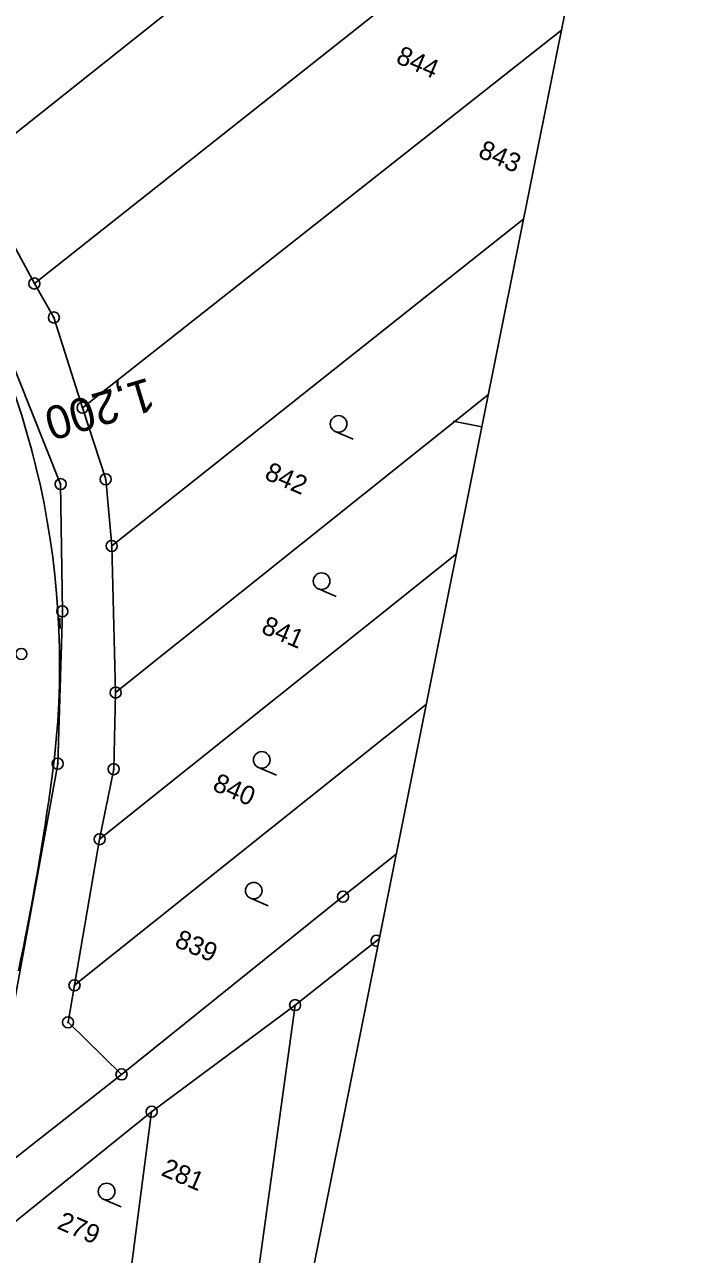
# Model space of a CAD drawing. Extents: x -548552 to -543113, y -1131925 to -1123599.
# Drawn here: x -547976.7 to -547916.5, y -1130669.2 to -1130558.1 of the extents above; entities that cross this region are included whole.
import ezdxf

# ---------------------------------------------------------------- set-up
doc = ezdxf.new("R2010")
doc.units = 0
for name, color, linetype in [('Hranice parcel', 7, 'Continuous'), ('Parcelní čísla', 7, 'Continuous'), ('Profile', 7, 'Continuous'), ('PROFILY NÁVRH', 7, 'Continuous'), ('STANIČENÍ', 7, 'Continuous'), ('Značky bodu BP', 7, 'Continuous'), ('Značky kultur', 7, 'Continuous')]:
    doc.layers.add(name, color=color, linetype=linetype)

msp = doc.modelspace()

# ---------------------------------------------------------------- linework, layer by layer
at = {"layer": 'Hranice parcel'}
for p, q in [((-547921.06, -1130523.02), (-547981.46, -1130571.05)), ((-547924.67, -1130541.01), (-547975.81, -1130581.5)), ((-547928.19, -1130558.61), (-547971.46, -1130592.72)), ((-547975.81, -1130581.5), (-547981.46, -1130571.05)), ((-547931.61, -1130575.66), (-547968.83, -1130605.21)), ((-547934.79, -1130591.52), (-547968.47, -1130618.45)), ((-547968.47, -1130618.45), (-547968.83, -1130605.21)), ((-547937.68, -1130605.93), (-547969.92, -1130631.7)), ((-547940.4, -1130619.49), (-547972.19, -1130644.9)), ((-547972.19, -1130644.9), (-547969.92, -1130631.7)), ((-547952.26, -1130646.69), (-547965.22, -1130656.32)), ((-547955.86, -1130672.84), (-547952.26, -1130646.69)), ((-547987.88, -1130668.6), (-547967.94, -1130652.95)), ((-547965.22, -1130656.32), (-547981.83, -1130669.68)), ((-547967.2, -1130671.41), (-547965.22, -1130656.32))]:
    msp.add_line(p, q, dxfattribs=at)
for points in [[(-548041.48, -1130484.13), (-548021.99, -1130517.74), (-547985.78, -1130573.7), (-547978.62, -1130586.61), (-547973.44, -1130599.62), (-547973.28, -1130611.12), (-547973.7, -1130624.88), (-547977.7, -1130646.84), (-547981.33, -1130656.63), (-547987.88, -1130668.6)], [(-547971.46, -1130592.72), (-547974.05, -1130584.57), (-547975.81, -1130581.5)], [(-547968.83, -1130605.21), (-547969.37, -1130599.18), (-547971.46, -1130592.72)], [(-547969.92, -1130631.7), (-547968.65, -1130625.37), (-547968.47, -1130618.45)], [(-547943.12, -1130633.05), (-547947.94, -1130636.89), (-547967.94, -1130652.95)], [(-547944.65, -1130640.68), (-547944.9, -1130640.88), (-547952.26, -1130646.69)], [(-547967.94, -1130652.95), (-547972.77, -1130648.24), (-547972.19, -1130644.9)]]:
    msp.add_lwpolyline(points, dxfattribs=at)
at = {"layer": 'Profile'}
for p, q in [((-547916.55, -1130500.51), (-547935.38, -1130594.45)), ((-547935.38, -1130594.45), (-547958.49, -1130709.73)), ((-547935.38, -1130594.45), (-547937.97, -1130593.93))]:
    msp.add_line(p, q, dxfattribs=at)
at = {"layer": 'PROFILY NÁVRH'}
for centre, radius, start, end in [((-548048.86, -1130615.89), 75.33, 352.3069, 32.4031), ((-548214.79, -1130593.48), 242.77, 348.0841, 352.3069)]:
    msp.add_arc(centre, radius, start, end, dxfattribs=at)
at = {"layer": 'STANIČENÍ'}
msp.add_circle((-547976.99, -1130614.96), 0.5, dxfattribs=at)
for centre, radius, start, end in [((-548048.86, -1130615.89), 75.45, 2.4529, 3.1572), ((-548101.1, -1130612.32), 127.62, 347.1733, 347.7508)]:
    msp.add_arc(centre, radius, start, end, dxfattribs=at)
at = {"layer": 'Značky bodu BP'}
msp.add_line((-547944.78, -1130641.36), (-547944.6, -1130640.47), dxfattribs=at)
for centre, radius in [((-547975.81, -1130581.5), 0.5), ((-547975.81, -1130581.5), 0.0303), ((-547974.05, -1130584.57), 0.5), ((-547974.05, -1130584.57), 0.0303), ((-547971.46, -1130592.72), 0.5), ((-547971.46, -1130592.72), 0.0303), ((-547969.37, -1130599.18), 0.5), ((-547973.44, -1130599.62), 0.5), ((-547973.44, -1130599.62), 0.0303), ((-547969.37, -1130599.18), 0.0303), ((-547968.83, -1130605.21), 0.5), ((-547968.83, -1130605.21), 0.0303), ((-547973.28, -1130611.12), 0.5), ((-547973.28, -1130611.12), 0.0303), ((-547968.47, -1130618.45), 0.5), ((-547968.47, -1130618.45), 0.0303), ((-547973.7, -1130624.88), 0.5), ((-547973.7, -1130624.88), 0.0303), ((-547968.65, -1130625.37), 0.5), ((-547968.65, -1130625.37), 0.0303), ((-547969.92, -1130631.7), 0.5), ((-547969.92, -1130631.7), 0.0303), ((-547947.94, -1130636.89), 0.5), ((-547947.94, -1130636.89), 0.0303), ((-547944.9, -1130640.88), 0.0303), ((-547972.19, -1130644.9), 0.5), ((-547972.19, -1130644.9), 0.0303), ((-547952.26, -1130646.69), 0.5), ((-547952.26, -1130646.69), 0.0303), ((-547972.77, -1130648.24), 0.5), ((-547972.77, -1130648.24), 0.0303), ((-547967.94, -1130652.95), 0.5), ((-547967.94, -1130652.95), 0.0303), ((-547965.22, -1130656.32), 0.5), ((-547965.22, -1130656.32), 0.0303)]:
    msp.add_circle(centre, radius, dxfattribs=at)
msp.add_arc((-547944.9, -1130640.88), 0.5, 54.0478, 283.283, dxfattribs=at)
at = {"layer": 'Značky kultur'}
for p, q in [((-547948.63, -1130594.87), (-547947.02, -1130595.56)), ((-547950.16, -1130609.08), (-547948.56, -1130609.77)), ((-547955.56, -1130625.23), (-547953.95, -1130625.92)), ((-547956.3, -1130637.04), (-547954.69, -1130637.73)), ((-547969.59, -1130664.22), (-547967.98, -1130664.91))]:
    msp.add_line(p, q, dxfattribs=at)
for centre in [(-547948.33, -1130594.18), (-547949.87, -1130608.39), (-547955.27, -1130624.54), (-547956, -1130636.35), (-547969.29, -1130663.53)]:
    msp.add_circle(centre, 0.75, dxfattribs=at)

# ---------------------------------------------------------------- texts
at = {"layer": 'Parcelní čísla'}
for s, p in [('844', (-547943.25, -1130561.53)), ('843', (-547935.82, -1130570.04)), ('842', (-547955.12, -1130599.13)), ('841', (-547955.42, -1130613.03)), ('840', (-547959.82, -1130627.24)), ('839', (-547963.24, -1130641.36)), ('281', (-547964.45, -1130662.03)), ('279', (-547973.85, -1130666.84))]:
    msp.add_text(s, height=1.7, rotation=336.8058, dxfattribs=at).set_placement(p)
at = {"layer": 'STANIČENÍ'}
msp.add_text('1,200', height=3, rotation=196.7332, dxfattribs=at).set_placement((-547965.52, -1130589.97))

doc.saveas('drawing.dxf')
